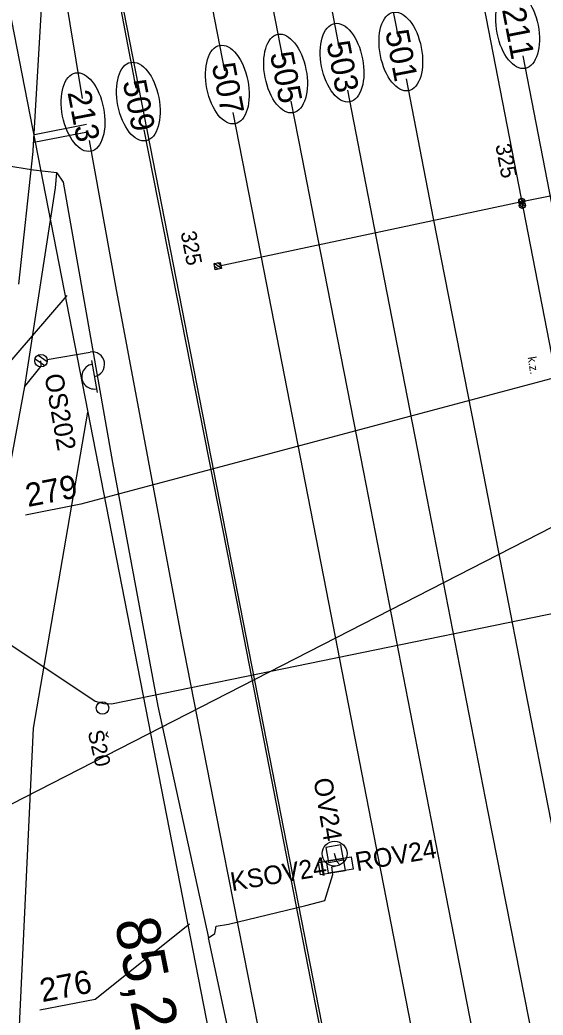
# Model space of a CAD drawing. Extents: x -545846 to -545044, y -1122650 to -1119108.
# Drawn here: x -545611.2 to -545569.2, y -1120179.3 to -1120099.3 of the extents above; entities that cross this region are included whole.
import ezdxf

# ---------------------------------------------------------------- set-up
doc = ezdxf.new("R2010")
doc.units = 0
for name, color, linetype in [('osvětlené plochy-hodnota-obrys', 7, 'Continuous'), ('so180602', 7, 'Continuous'), ('Vrstva 1', 7, 'Continuous'), ('Vrstva 11', 7, 'Continuous'), ('Vrstva 12', 7, 'Continuous'), ('Vrstva 12 - Trakce zaklady', 7, 'Continuous'), ('Vrstva 19 - Staniceni', 7, 'Continuous'), ('Vrstva 2', 7, 'Continuous'), ('Vrstva 25', 7, 'Continuous'), ('Vrstva 26', 7, 'Continuous'), ('Vrstva 28', 7, 'Continuous'), ('Vrstva 43', 7, 'Continuous'), ('Vrstva 44', 7, 'Continuous'), ('Vrstva 63', 7, 'Continuous'), ('Vrstva 7', 7, 'Continuous')]:
    doc.layers.add(name, color=color, linetype=linetype)

msp = doc.modelspace()

# ---------------------------------------------------------------- linework, layer by layer
at = {"layer": 'osvětlené plochy-hodnota-obrys'}
for points in [[(-545605.8, -1119934.355), (-545489.142, -1120534.587)], [(-545615.945, -1120078.719), (-545593.529, -1120193.57), (-545569.431, -1120317.038), (-545566.209, -1120328.419), (-545557.447, -1120326.084), (-545560.545, -1120315.165), (-545604.967, -1120087.817)], [(-545587.573, -1120327.019), (-545611.678, -1120189.227), (-545610.12, -1120156.203), (-545605.752, -1120130.799)]]:
    msp.add_lwpolyline(points, dxfattribs=at)
at = {"layer": 'Vrstva 1'}
for points in [[(-545609.773, -1119946.287), (-545607.246, -1119962.958), (-545605.546, -1119973.067), (-545602.299, -1119990.174), (-545599.861, -1120003.011), (-545595.351, -1120026.149), (-545592.088, -1120042.905), (-545589.326, -1120057.082), (-545585.714, -1120075.648), (-545581.397, -1120097.788), (-545580.84, -1120100.656)], [(-545609.349, -1119973.764), (-545606.766, -1119991.45), (-545605.151, -1120000.686), (-545604.54, -1120003.913), (-545600.08, -1120026.893), (-545596.768, -1120044.006), (-545594.04, -1120057.971), (-545590.384, -1120076.827), (-545586.111, -1120098.754), (-545585.561, -1120101.575)], [(-545608.92, -1120001.258), (-545605.448, -1120022.876), (-545604.409, -1120028.503), (-545601.548, -1120043.573), (-545599.24, -1120055.486), (-545596.038, -1120071.891), (-545594.862, -1120077.975), (-545590.095, -1120102.458)], [(-545608.497, -1120028.715), (-545606.117, -1120043.922), (-545603.854, -1120056.524), (-545601.635, -1120068.115), (-545594.773, -1120103.368)], [(-545607.858, -1120068.952), (-545605.812, -1120082.859), (-545603.678, -1120095.483), (-545601.914, -1120104.759)], [(-545609.392, -1120096.553), (-545610.178, -1120109.783), (-545610.184, -1120109.845)], [(-545607.718, -1120096.482), (-545606.226, -1120105.598)], [(-545570.823, -1120102.181), (-545568.694, -1120113.076), (-545564.977, -1120132.12), (-545560.258, -1120156.304), (-545555.087, -1120182.9), (-545551.543, -1120201.059)], [(-545580.19, -1120104.005), (-545578.009, -1120115.24), (-545574.338, -1120134.054), (-545570.635, -1120153.121), (-545564.446, -1120184.79), (-545559.991, -1120207.618)], [(-545584.908, -1120104.924), (-545582.753, -1120115.983), (-545579.09, -1120134.823), (-545573.648, -1120162.81), (-545568.494, -1120189.036), (-545564.711, -1120208.447)], [(-545589.443, -1120105.807), (-545588.568, -1120110.303), (-545587.572, -1120115.408), (-545583.626, -1120135.641), (-545577.63, -1120166.5), (-545573.427, -1120188.07), (-545570.152, -1120204.877)], [(-545594.12, -1120106.717), (-545591.867, -1120118.219), (-545586.61, -1120145.141), (-545583.402, -1120161.696), (-545578.018, -1120189.344), (-545575.44, -1120202.506)], [(-545601.271, -1120108.11), (-545598.99, -1120119.674), (-545594.224, -1120143.859), (-545590.044, -1120165.317), (-545585.132, -1120190.49), (-545582.497, -1120204.013)], [(-545605.662, -1120108.965), (-545603.538, -1120120.678), (-545598.283, -1120148.711), (-545594.885, -1120166.078), (-545590.068, -1120190.497), (-545587.252, -1120204.769)], [(-545610.184, -1120109.845), (-545611.332, -1120120.524)]]:
    msp.add_lwpolyline(points, dxfattribs=at)
for centre in [(-545571.24, -1120100.029), (-545580.617, -1120101.818), (-545585.336, -1120102.719), (-545589.878, -1120103.586), (-545594.552, -1120104.478), (-545601.704, -1120105.843), (-545606.143, -1120106.69)]:
    msp.add_ellipse(centre, major_axis=(0.614, -3.151), ratio=0.521067, dxfattribs=at)
at = {"layer": 'Vrstva 11'}
for p, q in [((-545570.766, -1120114.076), (-545571.145, -1120113.821)), ((-545570.659, -1120113.922), (-545571.043, -1120113.664)), ((-545570.725, -1120114.402), (-545571.103, -1120114.146)), ((-545570.617, -1120114.248), (-545571.001, -1120113.989)), ((-545595.031, -1120119.265), (-545595.616, -1120118.871)), ((-545595.291, -1120119.316), (-545595.565, -1120119.131)), ((-545595.08, -1120119.006), (-545595.358, -1120118.819))]:
    msp.add_line(p, q, dxfattribs=at)
for points in [[(-545595.323, -1120119.067), (-545570.901, -1120113.867), (-545567.941, -1120113.275)], [(-545595.521, -1120119.36), (-545595.616, -1120118.869), (-545595.125, -1120118.774), (-545595.03, -1120119.265), (-545595.521, -1120119.36)]]:
    msp.add_lwpolyline(points, dxfattribs=at)
msp.add_lwpolyline([(-545595.521, -1120119.36), (-545595.616, -1120118.869), (-545595.125, -1120118.774), (-545595.03, -1120119.265)], close=True, dxfattribs=at)
for centre in [(-545570.901, -1120113.867), (-545570.859, -1120114.193)]:
    msp.add_circle(centre, 0.25, dxfattribs=at)
at = {"layer": 'Vrstva 12'}
msp.add_lwpolyline([(-545586.44, -1120166.998), (-545585.232, -1120166.794), (-545585.436, -1120165.586), (-545586.644, -1120165.79), (-545586.44, -1120166.998)], dxfattribs=at)
at = {"layer": 'Vrstva 12 - Trakce zaklady'}
msp.add_lwpolyline([(-545586.44, -1120166.998), (-545585.232, -1120166.794), (-545585.436, -1120165.586), (-545586.644, -1120165.79), (-545586.44, -1120166.998)], dxfattribs=at)
at = {"layer": 'Vrstva 25'}
for p, q in [((-545610, -1120126.509), (-545609.216, -1120127.059)), ((-545609.755, -1120126.223), (-545609.034, -1120126.728)), ((-545609.036, -1120126.582), (-545605.588, -1120125.977)), ((-545605.467, -1120126.666), (-545605.017, -1120129.227))]:
    msp.add_line(p, q, dxfattribs=at)
for points in [[(-545587.063, -1120168), (-545587.229, -1120167.013), (-545585.257, -1120166.68), (-545585.091, -1120167.667), (-545587.063, -1120168)], [(-545586.423, -1120167.86), (-545586.589, -1120166.873), (-545584.617, -1120166.54), (-545584.451, -1120167.527), (-545586.423, -1120167.86)]]:
    msp.add_lwpolyline(points, dxfattribs=at)
for centre, radius in [((-545609.528, -1120126.669), 0.5), ((-545609.528, -1120126.669), 0.5), ((-545585.938, -1120166.292), 1)]:
    msp.add_circle(centre, radius, dxfattribs=at)
for centre, start, end in [((-545605.415, -1120126.961), 279.9688, 99.9688), ((-545605.254, -1120127.948), 99.26623, 280.67138)]:
    msp.add_arc(centre, 1, start, end, dxfattribs=at)
at = {"layer": 'Vrstva 26'}
for points in [[(-545617.095, -1120179.366), (-545617.095, -1120173.114), (-545616.464, -1120162.315), (-545614.849, -1120150.362), (-545612.756, -1120139.187), (-545610.832, -1120128.742), (-545608.363, -1120112.79), (-545608.247, -1120111.585), (-545610.125, -1120111.368), (-545612.463, -1120110.975), (-545612.822, -1120110.649), (-545612.808, -1120108.47), (-545611.835, -1120095.666), (-545612.288, -1120090.116), (-545611.784, -1120089.197), (-545612.254, -1120084.911), (-545612.574, -1120082.665), (-545613.182, -1120081.028), (-545613.952, -1120080.515), (-545614.442, -1120080.567)], [(-545608.247, -1120111.585), (-545607.753, -1120112.315), (-545603.793, -1120134.845), (-545600.149, -1120154.437), (-545596.064, -1120173.06)], [(-545610.832, -1120128.742), (-545609.504, -1120127.11), (-545609.528, -1120126.669)], [(-545591.203, -1120195.805), (-545596.064, -1120173.06), (-545595.573, -1120172.715), (-545595.453, -1120172.123), (-545594.45, -1120171.97), (-545588.26, -1120170.47), (-545586.71, -1120170.07), (-545586.07, -1120167.97), (-545586.16, -1120167.34), (-545585.52, -1120167.2), (-545585.75, -1120166.92), (-545585.88, -1120166.47), (-545585.938, -1120166.292)], [(-545595.453, -1120172.123), (-545594.45, -1120171.97), (-545588.26, -1120170.47), (-545586.71, -1120170.07)]]:
    msp.add_lwpolyline(points, dxfattribs=at)
at = {"layer": 'Vrstva 43'}
msp.add_circle((-545604.58, -1120154.581), 0.5, dxfattribs=at)
at = {"layer": 'Vrstva 44'}
msp.add_lwpolyline([(-545629.268, -1120065.402), (-545629.634, -1120087.876), (-545630.039, -1120112.736), (-545629.044, -1120137.319), (-545628.839, -1120137.845), (-545628.579, -1120138.408), (-545605.178, -1120154.045), (-545604.485, -1120154.235), (-545603.868, -1120154.242), (-545567.82, -1120146.847), (-545567.035, -1120147.195), (-545566.786, -1120147.869), (-545557.769, -1120194.412), (-545548.548, -1120241.228), (-545548.384, -1120241.623), (-545548.361, -1120241.936), (-545539.222, -1120288.885), (-545539.174, -1120289.236), (-545530.2, -1120336.386), (-545530.153, -1120336.813), (-545530.009, -1120337.37), (-545520.393, -1120385.741)], dxfattribs=at)
at = {"layer": 'Vrstva 63'}
for p, q in [((-545482.238, -1120105.103), (-545606.325, -1120138.21)), ((-545607.449, -1120121.419), (-545629.819, -1120147.417)), ((-545558.301, -1120134.848), (-545625.538, -1120169.29)), ((-545606.325, -1120138.21), (-545610.769, -1120139.074)), ((-545597.586, -1120171.954), (-545605.169, -1120178.007)), ((-545605.169, -1120178.007), (-545609.613, -1120178.872))]:
    msp.add_line(p, q, dxfattribs=at)
at = {"layer": 'Vrstva 7'}
for p, q in [((-545605.785, -1120108.292), (-545610.108, -1120109.134)), ((-545605.881, -1120107.7), (-545610.041, -1120108.51))]:
    msp.add_line(p, q, dxfattribs=at)

# ---------------------------------------------------------------- texts
at = {"layer": 'so180602'}
for s, p in [('279', (-545610.58, -1120138.438)), ('276', (-545609.425, -1120178.235))]:
    msp.add_text(s, height=1.875, rotation=10.99553, dxfattribs=at).set_placement(p)
at = {"layer": 'Vrstva 11'}
for rotation, p in [(280.98385, (-545573.032, -1120109.349)), (281.02725, (-545598.319, -1120116.366))]:
    msp.add_text('325', height=1.25, rotation=rotation, dxfattribs=at).set_placement(p)
at = {"layer": 'Vrstva 19 - Staniceni'}
msp.add_text('85,2', height=3.5, rotation=281.05333, dxfattribs=at).set_placement((-545603.627, -1120171.751))
at = {"layer": 'Vrstva 2'}
for s, p in [('211', (-545572.5, -1120098.444)), ('501', (-545581.877, -1120100.234)), ('503', (-545586.597, -1120101.134)), ('505', (-545591.138, -1120102.001)), ('507', (-545595.812, -1120102.893)), ('509', (-545602.964, -1120104.258)), ('213', (-545607.403, -1120105.105))]:
    msp.add_text(s, height=1.875, rotation=280.91172, dxfattribs=at).set_placement(p)
at = {"layer": 'Vrstva 25'}
for s, rotation, p in [('OS202', 279.9688, (-545609.252, -1120127.844)), ('OV24', 279.58534, (-545587.642, -1120160.325)), ('ROV24', 9.58534, (-545584.151, -1120167.702)), ('KSOV24', 9.58534, (-545594.174, -1120169.31))]:
    msp.add_text(s, height=1.5, rotation=rotation, dxfattribs=at).set_placement(p)
at = {"layer": 'Vrstva 28'}
msp.add_text('k.z.', height=0.6864, rotation=278.86878, dxfattribs=at).set_placement((-545570.43, -1120126.391))
at = {"layer": 'Vrstva 43'}
msp.add_text('Š20', height=1.25, rotation=282.98932, dxfattribs=at).set_placement((-545605.784, -1120156.504))

doc.saveas('drawing.dxf')
